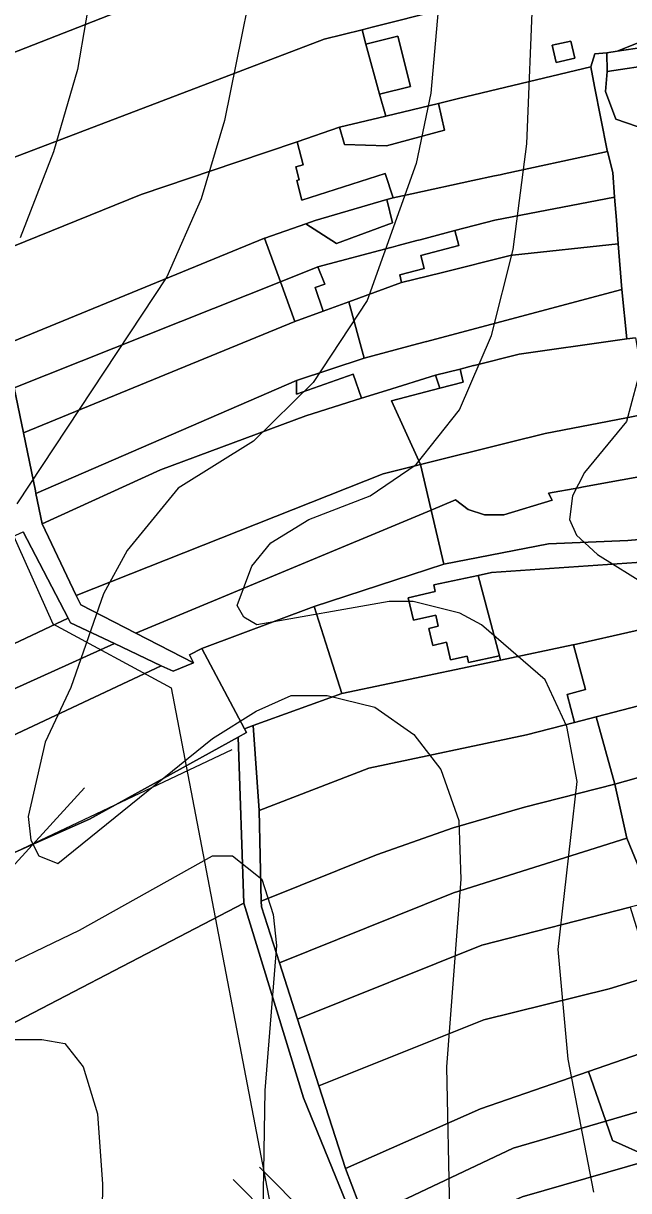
# Model space of a CAD drawing. Extents: x -510989 to -501240, y -1184665 to -1176098.
# Drawn here: x -509718 to -509563.3, y -1179437.6 to -1179139.2 of the extents above; entities that cross this region are included whole.
import ezdxf

# ---------------------------------------------------------------- set-up
doc = ezdxf.new("R2010")
doc.units = 0
for name, color, linetype in [('NAVRH_interakcni_prvky', 7, 'Continuous'), ('orna_puda', 7, 'Continuous'), ('ostatni_plocha_x_jina_plocha', 7, 'Continuous'), ('ostatni_plocha_x_ostatni_komunikace', 7, 'Continuous'), ('ovocny_sad', 7, 'Continuous'), ('STAV_erozne_ohrozene_plochy', 7, 'Continuous'), ('STAV_systematicke_odvodneni', 7, 'Continuous'), ('STAV_vyrazne_udolnice', 7, 'Continuous'), ('trvaly_travni_porost', 7, 'Continuous'), ('vrstevnice_01', 7, 'Continuous'), ('vrstevnice_02', 7, 'Continuous'), ('zahrada', 7, 'Continuous'), ('zastavena_plocha_a_nadvori', 7, 'Continuous')]:
    doc.layers.add(name, color=color, linetype=linetype)

msp = doc.modelspace()

# ---------------------------------------------------------------- linework, layer by layer
at = {"layer": 'NAVRH_interakcni_prvky'}
msp.add_line((-509774.27, -1179376.64), (-509664.64, -1179324.83), dxfattribs=at)
at = {"layer": 'orna_puda'}
for points in [[(-509611.92, -1179159.66), (-509610.4, -1179166.45), (-509625.21, -1179170.5), (-509635.98, -1179170.16), (-509637.21, -1179165.75), (-509625.42, -1179162.91)], [(-509643.41, -1179189.57), (-509625.16, -1179184.25), (-509623.67, -1179190.16), (-509638.02, -1179195.42), (-509645.83, -1179190.42)], [(-509706.55, -1179291.3), (-509774.6, -1179323.37), (-509786.85, -1179300.38), (-509718.05, -1179269.19)], [(-509705.94, -1179292.47), (-509694.73, -1179297.77), (-509770.12, -1179331.8), (-509774.6, -1179323.37), (-509706.55, -1179291.3)], [(-509694.73, -1179297.77), (-509682.76, -1179303.42), (-509768.08, -1179343.54), (-509773.3, -1179333.24), (-509770.12, -1179331.8)]]:
    msp.add_lwpolyline(points, close=True, dxfattribs=at)
msp.add_lwpolyline([(-509821.13, -1179438.42), (-509807.97, -1179428.77), (-509773.7, -1179418.63), (-509738.37, -1179404.04), (-509661.7, -1179364.17), (-509646.38, -1179413.87), (-509629.15, -1179456.33)], dxfattribs=at)
at = {"layer": 'ostatni_plocha_x_jina_plocha'}
for points in [[(-509630.46, -1179144.48), (-509622.32, -1179142.43), (-509619.07, -1179155.3), (-509626.96, -1179157.3)], [(-509566.91, -1179183.64), (-509566.46, -1179189.53), (-509566, -1179195.54), (-509593.01, -1179198.43), (-509593.58, -1179198.57), (-509611.25, -1179202.93), (-509621.42, -1179205.44), (-509621.83, -1179203.46), (-509615.6, -1179201.85), (-509616.46, -1179198.53), (-509606.75, -1179195.98), (-509607.75, -1179192.17), (-509597.55, -1179189.48)]]:
    msp.add_lwpolyline(points, close=True, dxfattribs=at)
at = {"layer": 'ostatni_plocha_x_ostatni_komunikace'}
for points in [[(-509561.58, -1179219.55), (-509563.76, -1179219.86), (-509565.1, -1179207.19), (-509566, -1179195.54), (-509566.46, -1179189.53), (-509566.91, -1179183.64), (-509567.4, -1179177.32), (-509568.73, -1179171.94), (-509568.8, -1179171.64), (-509572.03, -1179155.28), (-509573.02, -1179150.29), (-509571.93, -1179146.97), (-509568.94, -1179146.72), (-509568.85, -1179151.47), (-509569.21, -1179156.57), (-509566.6, -1179163.65), (-509561.17, -1179165.56)], [(-509720.34, -1179232.36), (-509717.98, -1179243.86), (-509714.95, -1179258.7), (-509714.81, -1179259.4), (-509713.22, -1179267.17), (-509704.48, -1179285.5), (-509703.35, -1179287.88), (-509689.29, -1179295.1), (-509674.52, -1179302.68), (-509679.75, -1179304.85), (-509682.76, -1179303.42), (-509694.73, -1179297.77), (-509705.94, -1179292.47), (-509706.55, -1179291.3), (-509718.05, -1179269.19)], [(-509544, -1179275.86), (-509598.38, -1179279.62), (-509601.82, -1179280.34), (-509613.14, -1179282.74), (-509612.75, -1179284.44), (-509619.65, -1179286.03), (-509618.33, -1179291.78), (-509612.64, -1179290.47), (-509611.99, -1179293.33), (-509614.39, -1179293.88), (-509613.4, -1179298.22), (-509609.9, -1179297.42), (-509608.87, -1179301.88), (-509604.59, -1179301), (-509604.26, -1179302.57), (-509596.35, -1179300.92), (-509596.12, -1179301.99), (-509624.44, -1179307.96), (-509636.63, -1179310.53), (-509640.13, -1179299.56), (-509643.71, -1179288.3), (-509618.92, -1179280.18), (-509610.55, -1179277.44), (-509583.77, -1179272.22), (-509563.51, -1179271.44), (-509547.92, -1179270)], [(-509629.15, -1179456.33), (-509646.38, -1179413.87), (-509661.7, -1179364.17), (-509663.1, -1179321.65), (-509660.99, -1179320.48), (-509661.48, -1179319.55), (-509659.25, -1179318.74), (-509657.71, -1179340.46), (-509657.22, -1179363.64), (-509657.19, -1179365.06), (-509652.58, -1179379.38), (-509647.95, -1179393.76), (-509642.47, -1179410.82), (-509635.67, -1179431.97), (-509630.81, -1179444.75)]]:
    msp.add_lwpolyline(points, dxfattribs=at)
at = {"layer": 'ovocny_sad'}
msp.add_lwpolyline([(-509558.04, -1179429.89), (-509547.82, -1179460.78), (-509551.94, -1179461.65), (-509567.22, -1179467.05), (-509566.71, -1179476.72), (-509565.61, -1179497.44), (-509565.49, -1179499.64), (-509591.02, -1179507.59), (-509625.39, -1179456.34), (-509607.01, -1179446.64), (-509590.53, -1179439.22)], close=True, dxfattribs=at)
at = {"layer": 'STAV_erozne_ohrozene_plochy'}
for p, q in [((-509657.7, -1179431.63), (-509643.57, -1179445.76)), ((-509664.41, -1179434.82), (-509636.14, -1179463.09))]:
    msp.add_line(p, q, dxfattribs=at)
at = {"layer": 'STAV_systematicke_odvodneni'}
for p, q in [((-509721.25, -1179268.65), (-509710.46, -1179292.72)), ((-509710.46, -1179292.72), (-509680.24, -1179309.07)), ((-509680.24, -1179309.07), (-509654.64, -1179442.96))]:
    msp.add_line(p, q, dxfattribs=at)
at = {"layer": 'STAV_vyrazne_udolnice'}
msp.add_lwpolyline([(-509702.38, -1179334.61), (-509725.59, -1179359.92), (-509768.49, -1179380.3), (-509814.21, -1179394.37), (-509859.93, -1179394.37), (-509909.86, -1179388.04), (-509935.89, -1179387.34), (-509971.06, -1179388.74), (-510005.52, -1179389.44), (-510049.83, -1179376.09), (-510106.1, -1179359.92), (-510129.31, -1179347.96), (-510163.07, -1179334.61)], dxfattribs=at)
at = {"layer": 'trvaly_travni_porost'}
for points in [[(-509768.08, -1179343.54), (-509682.76, -1179303.42), (-509679.75, -1179304.85), (-509674.52, -1179302.68), (-509675.55, -1179300.61), (-509672.41, -1179299.05), (-509661.48, -1179319.55), (-509660.99, -1179320.48), (-509663.1, -1179321.65), (-509701.11, -1179342.69), (-509809.11, -1179390.6)], [(-510003.29, -1179449.76), (-509940.2, -1179428.11), (-509919.68, -1179421.07), (-509870.34, -1179406.4), (-509871.1, -1179404.85), (-509852.98, -1179401.65), (-509809.11, -1179390.6), (-509701.11, -1179342.69), (-509663.1, -1179321.65), (-509661.7, -1179364.17), (-509738.37, -1179404.04), (-509773.7, -1179418.63), (-509807.97, -1179428.77), (-509821.13, -1179438.42)]]:
    msp.add_lwpolyline(points, dxfattribs=at)
at = {"layer": 'vrstevnice_01'}
for points in [[(-509611.09, -1179125), (-509613.91, -1179157), (-509617.59, -1179175), (-509630.19, -1179210), (-509643.91, -1179231), (-509659.19, -1179246), (-509678.41, -1179258), (-509691.5, -1179274), (-509697.5, -1179285), (-509705.91, -1179309), (-509712.41, -1179323), (-509716.81, -1179342), (-509716.09, -1179348), (-509714.09, -1179352), (-509709.19, -1179354), (-509669.69, -1179322), (-509658.5, -1179315), (-509649.59, -1179311), (-509640.41, -1179311), (-509628.19, -1179314), (-509618.19, -1179321), (-509611.31, -1179330), (-509606.69, -1179343), (-509606.19, -1179358), (-509609.91, -1179406), (-509609.09, -1179443)], [(-509699.91, -1179126), (-509704.19, -1179151), (-509710.31, -1179172), (-509718.81, -1179194)], [(-509559.91, -1179226), (-509563.91, -1179241), (-509574.59, -1179254), (-509577.69, -1179260), (-509578.41, -1179266), (-509576.69, -1179270), (-509571.31, -1179275), (-509558.41, -1179283)], [(-509722.5, -1179399), (-509713.31, -1179399), (-509707.41, -1179400), (-509702.69, -1179406), (-509699.09, -1179418), (-509697.81, -1179436), (-509698.5, -1179488)]]:
    msp.add_lwpolyline(points, dxfattribs=at)
at = {"layer": 'vrstevnice_02'}
for points in [[(-509656.31, -1179113), (-509666.59, -1179164), (-509672.59, -1179184), (-509681.31, -1179204), (-509719.69, -1179262)], [(-509572.19, -1179438), (-509578.81, -1179404), (-509581.31, -1179376), (-509576.5, -1179333), (-509579.09, -1179319), (-509584.69, -1179307), (-509600.91, -1179293), (-509606.5, -1179290), (-509618.41, -1179287), (-509624.5, -1179287), (-509658.31, -1179293), (-509661.69, -1179291), (-509663.41, -1179288), (-509659.59, -1179278), (-509654.81, -1179272), (-509645.09, -1179266), (-509629.41, -1179260), (-509617.59, -1179252), (-509606.59, -1179238), (-509598.41, -1179219), (-509592.81, -1179197), (-509589.31, -1179170), (-509587.69, -1179130)], [(-509728.5, -1179383), (-509703.69, -1179371), (-509669.69, -1179352), (-509664.59, -1179352), (-509657.09, -1179358), (-509654.19, -1179367), (-509653.31, -1179375), (-509656.31, -1179412), (-509657.31, -1179474)]]:
    msp.add_lwpolyline(points, dxfattribs=at)
at = {"layer": 'zahrada'}
for points in [[(-509690.29, -1179123.14), (-509664.98, -1179114.7), (-509661.93, -1179124.72), (-509671.67, -1179127.47), (-509742.1, -1179155.06), (-509747.22, -1179145.74)], [(-509635.42, -1179117.23), (-509631.48, -1179131.03), (-509621.91, -1179128.29), (-509595.48, -1179122.59), (-509594.01, -1179133.16), (-509610.94, -1179135.63), (-509628.87, -1179140.16), (-509631.46, -1179140.81), (-509641.11, -1179143.25), (-509724.33, -1179174.94), (-509732.9, -1179178.2), (-509736.08, -1179166.02), (-509742.1, -1179155.06), (-509671.67, -1179127.47), (-509661.93, -1179124.72), (-509650.98, -1179121.63), (-509643.23, -1179119.44)], [(-509641.11, -1179143.25), (-509631.46, -1179140.81), (-509630.46, -1179144.48), (-509626.96, -1179157.3), (-509625.42, -1179162.91), (-509637.21, -1179165.75), (-509648.06, -1179169.43), (-509663.45, -1179174.66), (-509687.87, -1179182.95), (-509727.5, -1179198.93), (-509731.61, -1179183.14), (-509722.52, -1179179.62), (-509724.33, -1179174.94)], [(-509552.38, -1179143.55), (-509552.34, -1179144.06), (-509554.94, -1179144.26), (-509555.43, -1179160.7), (-509561.17, -1179165.56), (-509566.6, -1179163.65), (-509569.21, -1179156.57), (-509568.85, -1179151.47), (-509556.33, -1179149.57), (-509557.04, -1179144.9), (-509566.26, -1179146.31), (-509560.03, -1179143.83), (-509556.44, -1179143.16)], [(-509648.06, -1179169.43), (-509646.55, -1179175.38), (-509648.36, -1179175.84), (-509647.51, -1179179.18), (-509648.12, -1179179.34), (-509646.84, -1179184.36), (-509625.59, -1179177.55), (-509623.53, -1179183.77), (-509625.16, -1179184.25), (-509643.41, -1179189.57), (-509645.83, -1179190.42), (-509656.27, -1179194.11), (-509656.36, -1179194.14), (-509722.6, -1179221.29), (-509725.97, -1179204.81), (-509727.5, -1179198.93), (-509687.87, -1179182.95), (-509663.45, -1179174.66)], [(-509656.36, -1179194.14), (-509652.32, -1179205.23), (-509720.34, -1179232.36), (-509722.6, -1179221.29)], [(-509616.61, -1179194.51), (-509607.75, -1179192.17), (-509606.75, -1179195.98), (-509616.46, -1179198.53), (-509615.6, -1179201.85), (-509621.83, -1179203.46), (-509621.42, -1179205.44), (-509634.8, -1179210.36), (-509641.4, -1179212.78), (-509643.48, -1179206.71), (-509640.96, -1179205.84), (-509642.78, -1179201.42), (-509624.12, -1179196.5), (-509624.04, -1179196.47), (-509622.21, -1179195.99), (-509617.44, -1179194.73)], [(-509652.32, -1179205.23), (-509648.61, -1179215.43), (-509717.98, -1179243.86), (-509720.34, -1179232.36)], [(-509641.4, -1179212.78), (-509634.8, -1179210.36), (-509630.92, -1179224.77), (-509648.25, -1179230.48), (-509714.81, -1179259.4), (-509714.95, -1179258.7), (-509717.98, -1179243.86), (-509648.61, -1179215.43)], [(-509648.25, -1179233.99), (-509633.73, -1179228.9), (-509631.58, -1179235.05), (-509645.85, -1179239.51), (-509682.99, -1179253.37), (-509713.22, -1179267.17), (-509714.81, -1179259.4), (-509648.25, -1179230.48)], [(-509611.62, -1179232.48), (-509623.97, -1179235.7), (-509616.53, -1179251.98), (-509626.08, -1179254.35), (-509704.48, -1179285.5), (-509713.22, -1179267.17), (-509682.99, -1179253.37), (-509645.85, -1179239.51), (-509631.58, -1179235.05), (-509625.18, -1179233.05), (-509612.67, -1179229.14)], [(-509626.08, -1179254.35), (-509616.53, -1179251.98), (-509613.79, -1179263.63), (-509689.29, -1179295.1), (-509703.35, -1179287.88), (-509704.48, -1179285.5)], [(-509613.79, -1179263.63), (-509610.55, -1179277.44), (-509618.92, -1179280.18), (-509643.71, -1179288.3), (-509672.41, -1179299.05), (-509675.55, -1179300.61), (-509674.52, -1179302.68), (-509689.29, -1179295.1)], [(-509544, -1179275.86), (-509540.23, -1179289.64), (-509545.91, -1179290.92), (-509577.44, -1179298.04), (-509577.58, -1179298.07), (-509596.12, -1179301.99), (-509596.35, -1179300.92), (-509601.82, -1179280.34), (-509598.38, -1179279.62)], [(-509672.41, -1179299.05), (-509643.71, -1179288.3), (-509640.13, -1179299.56), (-509636.63, -1179310.53), (-509659.25, -1179318.74), (-509661.48, -1179319.55)], [(-509577.58, -1179298.07), (-509577.44, -1179298.04), (-509574.36, -1179309.49), (-509579.08, -1179310.76), (-509577.15, -1179317.91), (-509589.42, -1179321.11), (-509629.72, -1179329.61), (-509657.71, -1179340.46), (-509659.25, -1179318.74), (-509636.63, -1179310.53), (-509624.44, -1179307.96), (-509596.12, -1179301.99)], [(-509577.15, -1179317.91), (-509571.65, -1179316.48), (-509566.84, -1179333.74), (-509589.92, -1179339.56), (-509608.16, -1179344.88), (-509627.76, -1179351.75), (-509657.22, -1179363.64), (-509657.71, -1179340.46), (-509629.72, -1179329.61), (-509589.42, -1179321.11)], [(-509566.84, -1179333.74), (-509563.8, -1179347.49), (-509608.09, -1179361.47), (-509652.58, -1179379.38), (-509657.19, -1179365.06), (-509657.22, -1179363.64), (-509627.76, -1179351.75), (-509608.16, -1179344.88), (-509589.92, -1179339.56)], [(-509608.09, -1179361.47), (-509563.8, -1179347.49), (-509557.13, -1179363.71), (-509562.92, -1179365.18), (-509600.82, -1179374.85), (-509647.95, -1179393.76), (-509652.58, -1179379.38)], [(-509600.82, -1179374.85), (-509562.92, -1179365.18), (-509557.5, -1179382.75), (-509568.28, -1179386.01), (-509600.33, -1179393.96), (-509642.47, -1179410.82), (-509647.95, -1179393.76)], [(-509557.5, -1179382.75), (-509556.86, -1179384.84), (-509552.73, -1179399.97), (-509555.86, -1179401.06), (-509573.56, -1179407.18), (-509601.16, -1179416.74), (-509635.67, -1179431.97), (-509642.47, -1179410.82), (-509600.33, -1179393.96), (-509568.28, -1179386.01)], [(-509601.16, -1179416.74), (-509573.56, -1179407.18), (-509569.19, -1179419.91), (-509592.83, -1179426.82), (-509630.81, -1179444.75), (-509635.67, -1179431.97)], [(-509569.19, -1179419.91), (-509567.48, -1179424.86), (-509558.37, -1179428.91), (-509558.04, -1179429.89), (-509590.53, -1179439.22), (-509607.01, -1179446.64), (-509625.39, -1179456.34), (-509627.75, -1179452.82), (-509630.81, -1179444.75), (-509592.83, -1179426.82)]]:
    msp.add_lwpolyline(points, close=True, dxfattribs=at)
at = {"layer": 'zastavena_plocha_a_nadvori'}
for points in [[(-509561.7, -1179126.75), (-509556.37, -1179125.28), (-509556.86, -1179134.6), (-509556.44, -1179143.16), (-509560.03, -1179143.83), (-509566.26, -1179146.31), (-509568.94, -1179146.72), (-509571.93, -1179146.97), (-509573.02, -1179150.29), (-509606.78, -1179158.42), (-509611.92, -1179159.66), (-509625.42, -1179162.91), (-509626.96, -1179157.3), (-509619.07, -1179155.3), (-509622.32, -1179142.43), (-509630.46, -1179144.48), (-509631.46, -1179140.81), (-509628.87, -1179140.16), (-509610.94, -1179135.63), (-509594.01, -1179133.16), (-509577.88, -1179130.81), (-509574.88, -1179130.38), (-509569.86, -1179129)], [(-509582.85, -1179144.78), (-509581.89, -1179149.16), (-509577.11, -1179148.11), (-509578.08, -1179143.73)], [(-509582.85, -1179144.78), (-509578.08, -1179143.73), (-509577.11, -1179148.11), (-509581.89, -1179149.16)], [(-509566.26, -1179146.31), (-509557.04, -1179144.9), (-509556.33, -1179149.57), (-509568.85, -1179151.47), (-509568.94, -1179146.72)], [(-509572.03, -1179155.28), (-509568.8, -1179171.64), (-509568.73, -1179171.94), (-509570.69, -1179172.36), (-509595.14, -1179177.65), (-509596.2, -1179177.88), (-509597.59, -1179178.18), (-509603.17, -1179179.38), (-509618.77, -1179182.75), (-509623.53, -1179183.77), (-509625.59, -1179177.55), (-509646.84, -1179184.36), (-509648.12, -1179179.34), (-509647.51, -1179179.18), (-509648.36, -1179175.84), (-509646.55, -1179175.38), (-509648.06, -1179169.43), (-509637.21, -1179165.75), (-509635.98, -1179170.16), (-509625.21, -1179170.5), (-509610.4, -1179166.45), (-509611.92, -1179159.66), (-509606.78, -1179158.42), (-509573.02, -1179150.29)], [(-509570.69, -1179172.36), (-509568.73, -1179171.94), (-509567.4, -1179177.32), (-509566.91, -1179183.64), (-509597.55, -1179189.48), (-509607.75, -1179192.17), (-509616.61, -1179194.51), (-509617.44, -1179194.73), (-509622.21, -1179195.99), (-509624.04, -1179196.47), (-509624.12, -1179196.5), (-509642.78, -1179201.42), (-509652.32, -1179205.23), (-509656.36, -1179194.14), (-509656.27, -1179194.11), (-509645.83, -1179190.42), (-509638.02, -1179195.42), (-509623.67, -1179190.16), (-509625.16, -1179184.25), (-509623.53, -1179183.77), (-509618.77, -1179182.75), (-509603.17, -1179179.38), (-509597.59, -1179178.18), (-509596.2, -1179177.88), (-509595.14, -1179177.65)], [(-509593.01, -1179198.43), (-509566, -1179195.54), (-509565.1, -1179207.19), (-509573.11, -1179209.33), (-509614.87, -1179220.49), (-509614.99, -1179220.52), (-509617.32, -1179221.14), (-509630.92, -1179224.77), (-509634.8, -1179210.36), (-509621.42, -1179205.44), (-509611.25, -1179202.93), (-509593.58, -1179198.57)], [(-509642.78, -1179201.42), (-509640.96, -1179205.84), (-509643.48, -1179206.71), (-509641.4, -1179212.78), (-509648.61, -1179215.43), (-509652.32, -1179205.23)], [(-509565.1, -1179207.19), (-509563.76, -1179219.86), (-509566.17, -1179220.2), (-509591.31, -1179223.73), (-509602.81, -1179226.65), (-509602.95, -1179226.69), (-509606.39, -1179227.56), (-509612.67, -1179229.14), (-509625.18, -1179233.05), (-509631.58, -1179235.05), (-509633.73, -1179228.9), (-509648.25, -1179233.99), (-509648.25, -1179230.48), (-509630.92, -1179224.77), (-509617.32, -1179221.14), (-509614.99, -1179220.52), (-509614.87, -1179220.49), (-509573.11, -1179209.33)], [(-509561.58, -1179219.55), (-509558.24, -1179238.92), (-509563.87, -1179240.02), (-509584.67, -1179244.08), (-509593.93, -1179246.38), (-509616.53, -1179251.98), (-509623.97, -1179235.7), (-509611.62, -1179232.48), (-509605.6, -1179230.92), (-509606.39, -1179227.56), (-509602.95, -1179226.69), (-509602.81, -1179226.65), (-509591.31, -1179223.73), (-509566.17, -1179220.2), (-509563.76, -1179219.86)], [(-509606.39, -1179227.56), (-509605.6, -1179230.92), (-509611.62, -1179232.48), (-509612.67, -1179229.14)], [(-509558.21, -1179239.08), (-509557.63, -1179241.9), (-509556.64, -1179246.69), (-509556, -1179249.84), (-509555.12, -1179254.1), (-509574.84, -1179257.7), (-509576.08, -1179257.93), (-509583.84, -1179259.34), (-509582.88, -1179261.12), (-509595.19, -1179264.82), (-509600.16, -1179264.87), (-509604.35, -1179263.51), (-509607.57, -1179261.04), (-509613.79, -1179263.63), (-509616.53, -1179251.98), (-509593.93, -1179246.38), (-509584.67, -1179244.08), (-509563.87, -1179240.02), (-509558.24, -1179238.92)], [(-509553.42, -1179253.79), (-509551.42, -1179258.4), (-509547.92, -1179270), (-509563.51, -1179271.44), (-509583.77, -1179272.22), (-509610.55, -1179277.44), (-509613.79, -1179263.63), (-509607.57, -1179261.04), (-509604.35, -1179263.51), (-509600.16, -1179264.87), (-509595.19, -1179264.82), (-509582.88, -1179261.12), (-509583.84, -1179259.34), (-509576.08, -1179257.93), (-509574.84, -1179257.7), (-509555.12, -1179254.1)], [(-509601.82, -1179280.34), (-509596.35, -1179300.92), (-509604.26, -1179302.57), (-509604.59, -1179301), (-509608.87, -1179301.88), (-509609.9, -1179297.42), (-509613.4, -1179298.22), (-509614.39, -1179293.88), (-509611.99, -1179293.33), (-509612.64, -1179290.47), (-509618.33, -1179291.78), (-509619.65, -1179286.03), (-509612.75, -1179284.44), (-509613.14, -1179282.74)], [(-509545.41, -1179292.74), (-509541.81, -1179291.75), (-509539.95, -1179298.51), (-509539.12, -1179301.2), (-509538.1, -1179304.52), (-509543.22, -1179305.8), (-509542.45, -1179308.88), (-509543.66, -1179309.19), (-509557.89, -1179312.9), (-509562.77, -1179314.17), (-509571.65, -1179316.48), (-509577.15, -1179317.91), (-509579.08, -1179310.76), (-509574.36, -1179309.49), (-509577.44, -1179298.04), (-509545.91, -1179290.92)], [(-509542.45, -1179308.88), (-509537.19, -1179307.5), (-509532.02, -1179324.3), (-509538.97, -1179325.77), (-509553.03, -1179329.79), (-509558.09, -1179331.24), (-509566.84, -1179333.74), (-509571.65, -1179316.48), (-509562.77, -1179314.17), (-509557.89, -1179312.9), (-509543.66, -1179309.19)], [(-509538.97, -1179325.77), (-509536.67, -1179333.91), (-509535.27, -1179338.88), (-509529.89, -1179336.73), (-509523.16, -1179353.53), (-509531.4, -1179356.46), (-509541.67, -1179360.11), (-509543.9, -1179360.9), (-509549.47, -1179363.73), (-509549.54, -1179365.15), (-509556.51, -1179365.25), (-509557.13, -1179363.71), (-509563.8, -1179347.49), (-509566.84, -1179333.74), (-509558.09, -1179331.24), (-509553.03, -1179329.79)], [(-509539.86, -1179396.92), (-509519.53, -1179392.1), (-509517.85, -1179398.8), (-509516.89, -1179404.45), (-509515.19, -1179408.96), (-509521.65, -1179409.57), (-509532.82, -1179410.63), (-509539.64, -1179411.28), (-509543.53, -1179412.42), (-509552.21, -1179414.95), (-509569.19, -1179419.91), (-509573.56, -1179407.18), (-509555.86, -1179401.06), (-509552.73, -1179399.97)], [(-509521.65, -1179409.57), (-509519.11, -1179413.19), (-509517.4, -1179413.55), (-509517.27, -1179420.93), (-509519.11, -1179422.45), (-509519.99, -1179423.18), (-509528.15, -1179423.57), (-509537.57, -1179424.02), (-509558.04, -1179429.89), (-509558.37, -1179428.91), (-509567.48, -1179424.86), (-509569.19, -1179419.91), (-509552.21, -1179414.95), (-509543.53, -1179412.42), (-509539.64, -1179411.28), (-509532.82, -1179410.63)]]:
    msp.add_lwpolyline(points, close=True, dxfattribs=at)

doc.saveas('drawing.dxf')
